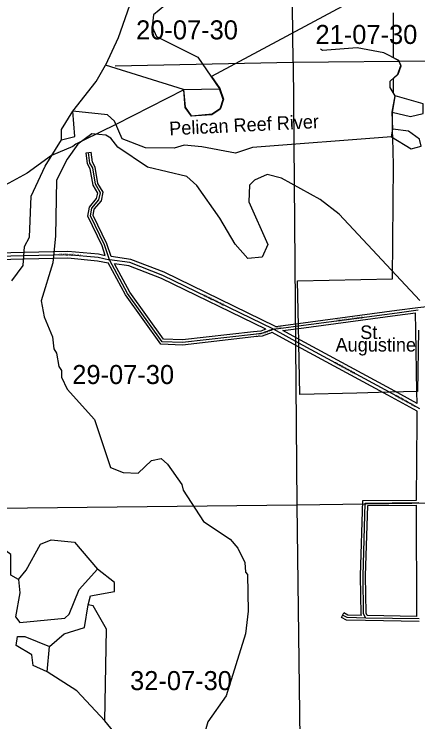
# Model space of a CAD drawing. Extents: x 418523 to 616617, y 1878279 to 2196743.
# Drawn here: x 559590 to 564365, y 2006226 to 2014588 of the extents above; entities that cross this region are included whole.
import ezdxf

# ---------------------------------------------------------------- set-up
doc = ezdxf.new("R2010")
doc.units = 0
for name, color, linetype in [('Level 1', 7, 'Continuous'), ('Level 2', 7, 'Continuous'), ('Level 22', 7, 'Continuous'), ('Level 23', 7, 'Continuous'), ('Level 31', 7, 'Continuous'), ('Level 32', 7, 'Continuous'), ('Level 34', 7, 'Continuous'), ('Level 41', 7, 'Continuous'), ('Level 44', 7, 'Continuous'), ('Level 5', 7, 'Continuous'), ('Level 7', 7, 'Continuous'), ('Level 8', 7, 'Continuous')]:
    doc.layers.add(name, color=color, linetype=linetype)

msp = doc.modelspace()

# ---------------------------------------------------------------- linework, layer by layer
at = {"layer": 'Level 1'}
for p, q in [((562889.28, 2014020.741), (562881.105, 2014685.15)), ((562889.28, 2014020.741), (568168.027, 2014072.298)), ((560786.13, 2013979.716), (562889.28, 2014020.741)), ((562889.28, 2014020.741), (562934.981, 2008787.11)), ((568225.789, 2008858.623), (562934.981, 2008787.11)), ((562934.981, 2008787.11), (559064.953, 2008744.236)), ((562934.981, 2008787.11), (563000.418, 2003453.518))]:
    msp.add_line(p, q, dxfattribs=at)
at = {"layer": 'Level 22'}
for p, q in [((558851.2, 2011715.601), (559708.992, 2011735.513)), ((562956.328, 2010701.946), (562656.873, 2010864.175)), ((564028.182, 2010121.016), (562956.328, 2010701.946)), ((564388.429, 2009925.917), (564028.182, 2010121.016))]:
    msp.add_line(p, q, dxfattribs=at)
for points in [[(559708.992, 2011735.513), (560225.379, 2011747.612), (560582.209, 2011715.04), (560716.849, 2011686.323)], [(562656.873, 2010864.175), (561349.687, 2011501.031), (560958.296, 2011652.238), (560716.849, 2011686.323)]]:
    msp.add_lwpolyline(points, dxfattribs=at)
at = {"layer": 'Level 23'}
for p, q in [((558850.272, 2011755.591), (559708.064, 2011775.503)), ((558852.129, 2011675.61), (559709.921, 2011695.522)), ((562937.274, 2010666.775), (562641.465, 2010827.027)), ((562975.382, 2010737.117), (562768.984, 2010848.932)), ((564047.242, 2010156.183), (562975.389, 2010737.114)), ((564009.122, 2010085.847), (562937.268, 2010666.778)), ((564357.224, 2009988.306), (564047.23, 2010156.189)), ((564358.15, 2009896.825), (564009.134, 2010085.841))]:
    msp.add_line(p, q, dxfattribs=at)
for points in [[(559708.054, 2011775.503), (560226.732, 2011787.656), (560588.22, 2011754.658), (560668.357, 2011737.566)], [(559709.929, 2011695.523), (560224.025, 2011707.569), (560576.199, 2011675.421), (560703.221, 2011648.328)], [(562679.774, 2010897.512), (561365.684, 2011537.733), (560968.43, 2011691.205), (560736.009, 2011724.016)], [(562565.638, 2010864.129), (561333.691, 2011464.327), (560948.162, 2011613.271), (560777.227, 2011637.401)]]:
    msp.add_lwpolyline(points, dxfattribs=at)
at = {"layer": 'Level 31'}
for p, q in [((560716.849, 2011686.323), (560658.983, 2011861.758)), ((562656.873, 2010864.175), (562952.402, 2010903.787)), ((563716.189, 2007951.848), (563743.394, 2008810.378)), ((563743.394, 2008810.378), (564377.097, 2008817.149)), ((564381.584, 2007441.781), (563748.216, 2007451.736))]:
    msp.add_line(p, q, dxfattribs=at)
for points in [[(560658.983, 2011861.758), (560493.145, 2012203.668), (560509.868, 2012295.631), (560593.491, 2012395.418), (560610.508, 2012478.652), (560552.446, 2012578.811), (560519.664, 2012770.545), (560486.535, 2012829.181), (560470.062, 2012954.323)], [(562422.468, 2010804.042), (561580.945, 2010708.746), (561339.425, 2010717.735), (560932.305, 2011285.737), (560716.849, 2011686.323)], [(562952.402, 2010903.787), (564121.512, 2011060.113), (564366.621, 2011092.955)], [(562656.873, 2010864.175), (562515.054, 2010814.716), (562422.468, 2010804.042)], [(563748.216, 2007451.736), (563723.298, 2007501.621), (563716.189, 2007951.848)], [(563748.216, 2007451.736), (563529.492, 2007457.743), (563473.771, 2007486.976)]]:
    msp.add_lwpolyline(points, dxfattribs=at)
at = {"layer": 'Level 32'}
for p, q in [((560440.319, 2012950.407), (560499.806, 2012958.238)), ((560736.008, 2011724.016), (560686.849, 2011873.052)), ((560668.358, 2011737.566), (560631.119, 2011850.463)), ((564341.106, 2010855.271), (564337.262, 2011058.751)), ((562679.774, 2010897.512), (562948.417, 2010933.521)), ((562768.984, 2010848.932), (562956.389, 2010874.052)), ((564357.14, 2009790.925), (564358.15, 2009896.825)), ((564347.402, 2008846.833), (564357.14, 2009790.948)), ((563714.319, 2008840.068), (564347.402, 2008846.833)), ((563686.181, 2007952.085), (563714.32, 2008840.068)), ((563746.198, 2007951.609), (563772.469, 2008780.686)), ((563772.47, 2008780.686), (564347.196, 2008786.826)), ((564351.484, 2007472.257), (564347.196, 2008786.826)), ((563459.834, 2007460.411), (563487.709, 2007513.543)), ((564351.484, 2007472.257), (563766.911, 2007481.446)), ((564381.583, 2007411.776), (563747.393, 2007421.746))]:
    msp.add_line(p, q, dxfattribs=at)
for points in [[(560631.119, 2011850.463), (560461.875, 2012199.394), (560481.772, 2012308.812), (560565.619, 2012408.867), (560578.829, 2012473.48), (560523.784, 2012568.434), (560490.974, 2012760.338), (560457.551, 2012819.493), (560440.319, 2012950.407)], [(560686.849, 2011873.052), (560524.415, 2012207.943), (560537.964, 2012282.449), (560621.363, 2012381.969), (560642.186, 2012483.824), (560581.108, 2012589.186), (560548.354, 2012780.752), (560515.519, 2012838.869), (560499.806, 2012958.238)], [(562425.843, 2010774.232), (561582.081, 2010678.681), (561323.61, 2010688.302), (560906.798, 2011269.827), (560703.221, 2011648.329)], [(562419.092, 2010833.852), (561579.809, 2010738.81), (561355.24, 2010747.167), (560957.813, 2011301.646), (560777.227, 2011637.401)], [(564362.994, 2011122.736), (565923.46, 2011293.906), (566578.09, 2011331.512)], [(562948.426, 2010933.522), (564117.531, 2011089.849), (564362.994, 2011122.736)], [(562956.379, 2010874.051), (564125.493, 2011030.377), (564337.262, 2011058.751)], [(562565.637, 2010864.129), (562508.315, 2010844.137), (562419.032, 2010833.846)], [(564357.224, 2009988.306), (564354.506, 2010129.738), (564341.105, 2010855.284)], [(562641.465, 2010827.027), (562521.794, 2010785.293), (562425.903, 2010774.239)], [(563699.015, 2007483.099), (563693.409, 2007494.321), (563686.181, 2007952.086)], [(563766.911, 2007481.446), (563753.187, 2007508.919), (563746.198, 2007951.608)], [(563699.014, 2007483.099), (563537.269, 2007487.541), (563487.709, 2007513.543)], [(563747.393, 2007421.746), (563521.715, 2007427.946), (563459.834, 2007460.411)]]:
    msp.add_lwpolyline(points, dxfattribs=at)
at = {"layer": 'Level 5'}
for p, q in [((561594.976, 2013697.345), (560670.549, 2013983.79)), ((561594.976, 2013697.345), (562020.126, 2013704.31)), ((564061.689, 2013430.948), (564095.657, 2013622.583)), ((564069.373, 2013230.874), (564061.689, 2013430.948)), ((564052.404, 2013139.201), (564069.373, 2013230.874)), ((559980.47, 2006816.716), (560006.456, 2007116.734))]:
    msp.add_line(p, q, dxfattribs=at)
for points in [[(560955.883, 2014690.357), (560821.658, 2014308.419), (560670.549, 2013983.79)], [(561371.987, 2014689.231), (561239.352, 2014582.181), (561222.224, 2014440.527), (561271.848, 2014323.655), (561762.914, 2014080.296), (562020.126, 2013704.31)], [(564095.657, 2013622.583), (564037.624, 2013722.815), (564037.852, 2013797.836), (564129.813, 2013880.909), (564163.492, 2013980.812), (564138.67, 2014039.273), (563963.904, 2014131.523), (563647.316, 2014190.891), (563238.737, 2014158.885), (563213.766, 2014175.625)], [(560285.32, 2013443.172), (560561.56, 2013792.414), (560670.549, 2013983.79)], [(561594.976, 2013697.345), (561610.96, 2013488.91), (561685.664, 2013388.608), (561927.479, 2013404.531), (562027.71, 2013470.895), (562061.419, 2013579.137), (562020.126, 2013704.31)], [(564061.689, 2013430.948), (564278.275, 2013380.24), (564428.419, 2013413.092), (564428.816, 2013529.805), (564095.657, 2013622.583)], [(560150.823, 2013101.803), (560309.346, 2013142.996), (560285.32, 2013443.172)], [(560150.823, 2013101.803), (560151.251, 2013226.856), (560285.32, 2013443.172)], [(564052.404, 2013139.201), (562409.718, 2013011.148), (562209.414, 2012945.115), (561809.534, 2013021.421), (561601.159, 2013038.779), (561484.346, 2013005.787), (561142.558, 2013006.903), (560867.819, 2013116.162), (560776.804, 2013324.866), (560693.67, 2013400.186), (560285.32, 2013443.172)], [(564052.404, 2013139.201), (564285.362, 2012996.731), (564402.174, 2013029.723), (564385.763, 2013113.115), (564252.678, 2013205.246), (564069.373, 2013230.874)], [(559561.899, 2011436.438), (559695.899, 2011619.404), (559713.285, 2011844.419), (559772.004, 2011952.602), (559790.206, 2012436.073), (559958.114, 2012793.984), (560150.823, 2013101.803)], [(559642.203, 2007909.858), (559550.67, 2007960.208), (559551.456, 2008201.923), (559343.529, 2008352.664), (559210.115, 2008336.422), (559109.427, 2008136.676), (559050.229, 2007878.45), (559000.009, 2007820.258)], [(559642.203, 2007909.858), (559734.264, 2008017.941), (559902.002, 2008325.861), (560027.214, 2008375.453), (560302.211, 2008349.566)], [(559642.203, 2007909.858), (559658.386, 2007751.434), (559607.46, 2007468.167), (559657.243, 2007401.306), (560190.934, 2007449.594), (560241.114, 2007499.456), (560358.772, 2007790.864), (560576.303, 2008031.902)], [(560466.558, 2007607.101), (560491.897, 2007715.384), (560775.493, 2007764.478), (560775.85, 2007872.851), (560576.303, 2008031.902)], [(560006.456, 2007116.734), (560182.007, 2007266.23), (560423.992, 2007340.474), (560466.558, 2007607.101)], [(559614.686, 2007126.339), (559631.715, 2007234.652), (559715.077, 2007234.383), (560006.456, 2007116.734)], [(559980.47, 2006816.716), (559814.005, 2006892.266), (559797.723, 2007017.379), (559614.686, 2007126.339)], [(560662.187, 2006239.292), (560329.883, 2006590.496), (559980.47, 2006816.716)], [(561738.244, 2003859.931), (561664.227, 2004176.977), (561622.815, 2004252.128), (561581.879, 2004485.683), (561499.204, 2004694.346), (561491.222, 2004811.09), (561466.311, 2004836.17), (561442.314, 2005153.046), (561276.078, 2005303.618), (561234.954, 2005478.821), (561160.379, 2005620.794), (561035.764, 2005754.566), (561019.253, 2005804.656), (560662.187, 2006239.292)]]:
    msp.add_lwpolyline(points, dxfattribs=at)
at = {"layer": 'Level 7'}
msp.add_line((560302.211, 2008349.566), (560576.303, 2008031.902), dxfattribs=at)
for points in [[(564387.927, 2011204.091), (563432.546, 2012224.203), (563208.048, 2012400.014), (562750.332, 2012651.575), (562583.738, 2012693.783), (562433.485, 2012627.58), (562374.935, 2012569.428), (562365.949, 2012369.383), (562589.433, 2011868.485), (562522.254, 2011718.621), (562355.459, 2011702.508), (562205.954, 2011869.73), (562023.534, 2012178.755), (561749.68, 2012563.111), (561633.325, 2012671.851), (561166.853, 2012781.758), (560817.47, 2013016.289), (560734.466, 2013124.951), (560676.214, 2013158.461), (560509.55, 2013175.689), (560342.399, 2013051.164), (560216.799, 2012876.529), (560090.94, 2012626.831), (560080.481, 2011968.296), (560046.126, 2011651.609), (559911.271, 2011201.906), (559943.995, 2011010.032), (560043.282, 2010776.288), (560059.494, 2010634.546), (560092.686, 2010584.395), (560117.199, 2010425.931), (560150.381, 2010375.821), (560150.123, 2010300.789), (560216.357, 2010158.846), (560540.331, 2009799.332), (560730.205, 2009231.841), (560880.1, 2009173.002), (561055.134, 2009164.104), (561214.005, 2009313.639), (561330.788, 2009338.291), (561405.61, 2009271.331), (561571.559, 2009029.057), (561588, 2008962.296), (561828.583, 2008594.721), (562144.684, 2008385.29), (562236.018, 2008276.628), (562318.863, 2008109.636), (562326.805, 2007992.892), (562351.746, 2007967.792), (562358.684, 2007534.302), (562324.458, 2007267.636), (562097.025, 2006534.756), (561879.266, 2006227.026), (561811.789, 2005977.13)], [(560662.187, 2006239.292), (560682.388, 2007322.947), (560524.879, 2007598.571), (560466.558, 2007607.101)]]:
    msp.add_lwpolyline(points, dxfattribs=at)
at = {"layer": 'Level 8'}
for points in [[(563477.846, 2014683.536), (563468.223, 2014678.66), (561923.201, 2013850.621), (562022.206, 2013708.62), (562064.209, 2013583.617), (562030.21, 2013474.615), (561930.209, 2013408.611), (561688.204, 2013384.608), (561613.2, 2013484.61), (561597.197, 2013693.614), (560794.185, 2013283.596), (560416.179, 2013098.586), (560319.178, 2013050.584), (560283.178, 2013023.583), (560033.174, 2012917.577)], [(564371.313, 2010855.583), (564359.325, 2010129.566), (564028.318, 2010120.562), (563644.309, 2010111.557), (562968.293, 2010093.549), (562960.285, 2010493.557), (562956.282, 2010701.562), (562952.278, 2010903.567), (562942.269, 2011435.579), (564065.294, 2011461.593), (564076.271, 2012809.624), (564067.265, 2013123.631), (564065.264, 2013204.633), (564064.263, 2013228.634), (564064.259, 2013427.638), (564098.257, 2013619.643), (564075.255, 2013659.644), (564075.253, 2013826.647), (564132.253, 2013877.649), (564166.252, 2013977.652), (564141.25, 2014036.653), (564076.249, 2014070.653), (564078.239, 2014569.665), (564078.239, 2014603.666)], [(560033.174, 2012917.577), (559745.17, 2012707.569), (559484.167, 2012569.563)]]:
    msp.add_lwpolyline(points, dxfattribs=at)

# ---------------------------------------------------------------- texts
at = {"layer": 'Level 2'}
for s, p in [('20-07-30', (561032.183, 2014290.141)), ('21-07-30', (563154.063, 2014236.076)), ('29-07-30', (560277.586, 2010217.688)), ('32-07-30', (560961.383, 2006600.816))]:
    msp.add_text(s, height=225, dxfattribs=at).set_placement(p)
at = {"layer": 'Level 34'}
for s, height, rotation, p in [('STATE HWY 312', 24.99916, 359.2624195, (560115.499, 2011733.752)), ('STATE HWY 312', 25, 333.9246695, (561825.956, 2011256.866)), ('FISH ISLAND ROAD', 25, 7.6153333, (563399.067, 2010950.903)), ('FISH ISLAND ROAD', 24.99916, 19.2254583, (562457.153, 2010781.288)), ('STATE HWY 312', 25, 331.5421, (563376.644, 2010459.924)), ('STATE HWY 312', 25, 331.5606278, (564092.679, 2010071.872))]:
    msp.add_text(s, height=height, rotation=rotation, dxfattribs=at).set_placement(p)
at = {"layer": 'Level 41'}
msp.add_text('Pelican Reef River', height=160, rotation=2.8000028, dxfattribs=at).set_placement((561428.328, 2013156.469))
at = {"layer": 'Level 44'}
for s, p in [('St.', (563683.198, 2010749.58)), ('Augustine', (563391.683, 2010602.052))]:
    msp.add_text(s, height=160, dxfattribs=at).set_placement(p)

doc.saveas('drawing.dxf')
